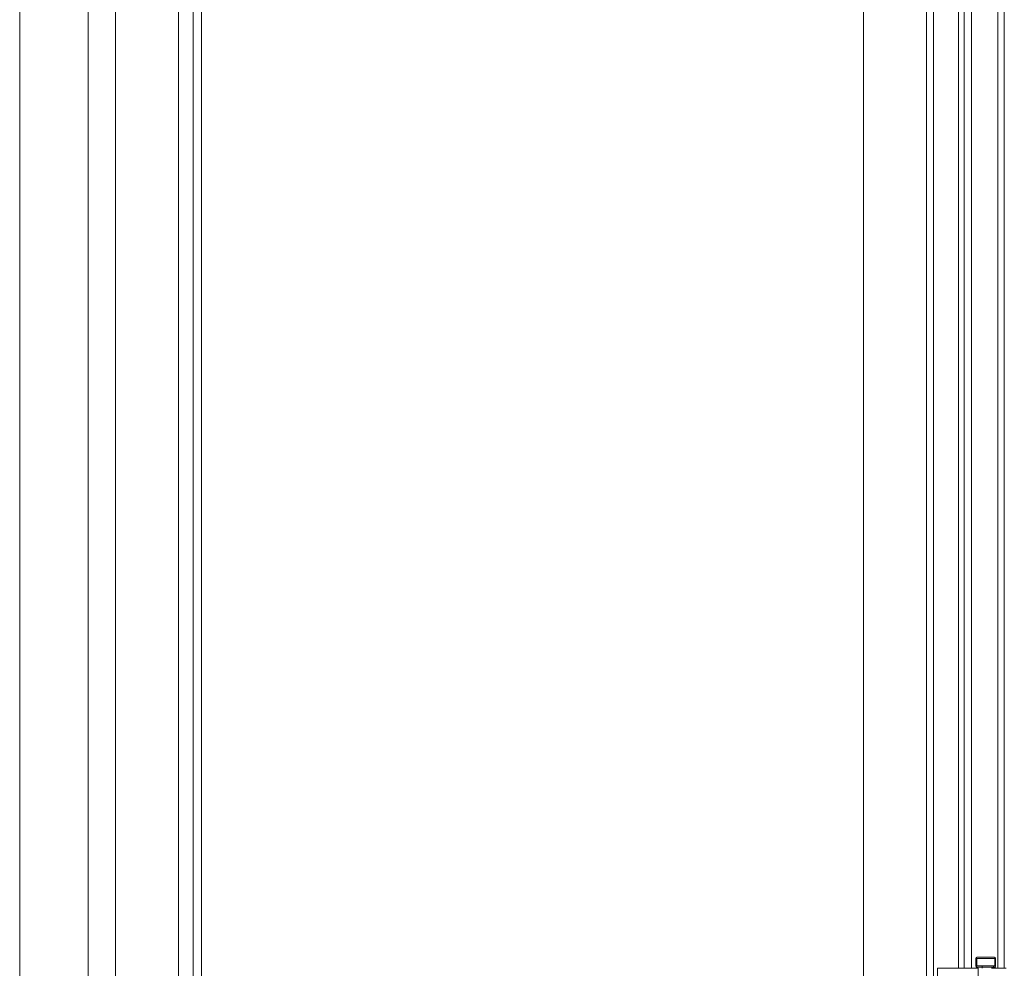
# Model space of a CAD drawing. Header units: inches. Extents: x 424 to 2043, y -237 to 445.
# Tile 943 of 965: x 1003.451 to 1004.256, y 219.399 to 220.175. Entities that reach past the tile are written whole.
import ezdxf

# ---------------------------------------------------------------- set-up
doc = ezdxf.new("R2010")
doc.units = ezdxf.units.IN
doc.header["$MEASUREMENT"] = 0
doc.layers.add('A-DOOR', color=31, linetype='Continuous', lineweight=9)

# ---------------------------------------------------------------- blocks, each defined once
blk = doc.blocks.new('5-panel_Bi-fold_external_door_10806 - Type 1-V59-Section 2')
at = {"layer": 'A-DOOR'}
for p, q in [((49.38231, 4.348), (49.38231, 1.6)), ((49.51211, 1.6), (49.51211, 4.348)), ((50.07225, 4.348), (50.07225, 1.6)), ((50.12359, 4.348), (50.12359, 1.6)), ((50.1295, 4.348), (50.1295, 1.6)), ((49.52415, 1.70179), (49.52415, 4.26271)), ((49.53093, 1.70307), (49.53093, 4.26143)), ((49.43835, 4.25), (49.43835, 1.685)), ((49.46077, 1.685), (49.46077, 4.25)), ((50.14983, 4.17354), (50.14983, 2.849)), ((50.15456, 2.849), (50.15456, 4.17354)), ((50.16046, 4.17354), (50.16046, 2.849)), ((50.18192, 4.17354), (50.18192, 2.849)), ((50.18733, 4.17354), (50.18733, 2.849)), ((50.16413, 2.857), (50.16413, 2.851)), ((50.165, 2.857), (50.17957, 2.857)), ((50.165, 2.857), (50.165, 2.851)), ((50.17957, 2.851), (50.165, 2.851)), ((50.16921, 2.849), (50.16921, 2.851)), ((50.17183, 2.85), (50.17244, 2.85)), ((50.17244, 2.85), (50.17183, 2.85)), ((50.17859, 2.851), (50.17859, 2.849)), ((50.17889, 2.857), (50.17924, 2.857)), ((50.17889, 2.851), (50.17924, 2.851)), ((50.17957, 2.851), (50.17957, 2.857)), ((50.18015, 2.851), (50.18015, 2.857)), ((50.13284, 2.849), (50.13453, 2.849)), ((50.13284, 2.751), (50.13284, 2.849)), ((50.13453, 2.849), (50.13665, 2.849)), ((50.13665, 2.849), (50.14823, 2.849)), ((50.14823, 2.849), (50.15056, 2.849)), ((50.15056, 2.849), (50.15289, 2.849)), ((50.15289, 2.849), (50.15456, 2.849)), ((50.15456, 2.849), (50.16046, 2.849)), ((50.16046, 2.849), (50.16608, 2.849)), ((50.16608, 2.849), (50.16608, 2.751)), ((50.1768, 2.849), (50.18192, 2.849)), ((50.18192, 2.849), (50.18733, 2.849)), ((50.18733, 2.849), (50.18888, 2.849))]:
    blk.add_line(p, q, dxfattribs=at)
at = {"layer": 'A-DOOR', "flags": 128}
for points in [[(50.16414, 2.857), (50.16414, 2.85704), (50.16414, 2.85708), (50.16415, 2.85712), (50.16415, 2.85716), (50.16416, 2.8572), (50.16417, 2.85724), (50.16418, 2.85728), (50.16419, 2.85731), (50.1642, 2.85735), (50.16422, 2.85739), (50.16423, 2.85743), (50.16425, 2.85746), (50.16427, 2.8575), (50.16429, 2.85753), (50.16431, 2.85756), (50.16434, 2.8576), (50.16436, 2.85763), (50.16439, 2.85766), (50.16441, 2.85769), (50.16444, 2.85772), (50.16447, 2.85774), (50.1645, 2.85777), (50.16453, 2.8578), (50.16457, 2.85782), (50.1646, 2.85784), (50.16463, 2.85786), (50.16467, 2.85788), (50.1647, 2.8579), (50.16474, 2.85792), (50.16478, 2.85793), (50.16481, 2.85795), (50.16485, 2.85796), (50.16489, 2.85797), (50.16493, 2.85798), (50.16497, 2.85799), (50.16501, 2.85799), (50.16505, 2.858), (50.16509, 2.858), (50.16513, 2.858), (50.16514, 2.858)], [(50.17183, 2.858), (50.17155, 2.858), (50.17127, 2.858), (50.171, 2.858), (50.17072, 2.858), (50.17045, 2.858), (50.17018, 2.858), (50.16991, 2.858), (50.16965, 2.858), (50.16939, 2.858), (50.16913, 2.858), (50.16888, 2.858), (50.16864, 2.858), (50.1684, 2.858), (50.16816, 2.858), (50.16794, 2.858), (50.16772, 2.858), (50.1675, 2.858), (50.1673, 2.858), (50.1671, 2.858), (50.16691, 2.858), (50.16673, 2.858), (50.16655, 2.858), (50.16639, 2.858), (50.16623, 2.858), (50.16609, 2.858), (50.16595, 2.858), (50.16583, 2.858), (50.16571, 2.858), (50.16561, 2.858), (50.16551, 2.858), (50.16543, 2.858), (50.16535, 2.858), (50.16529, 2.858), (50.16524, 2.858), (50.1652, 2.858), (50.16517, 2.858), (50.16515, 2.858), (50.16514, 2.858)], [(50.16514, 2.858), (50.16514, 2.858), (50.16516, 2.858), (50.16519, 2.858), (50.16523, 2.858), (50.16528, 2.858), (50.16534, 2.858), (50.16541, 2.858), (50.16549, 2.858), (50.16559, 2.858), (50.16569, 2.858), (50.16581, 2.858), (50.16593, 2.858), (50.16606, 2.858), (50.16621, 2.858), (50.16636, 2.858), (50.16652, 2.858), (50.1667, 2.858), (50.16688, 2.858), (50.16706, 2.858), (50.16726, 2.858), (50.16747, 2.858), (50.16768, 2.858), (50.1679, 2.858), (50.16812, 2.858), (50.16836, 2.858), (50.1686, 2.858), (50.16884, 2.858), (50.16909, 2.858), (50.16934, 2.858), (50.1696, 2.858), (50.16987, 2.858), (50.17013, 2.858), (50.1704, 2.858), (50.17067, 2.858), (50.17095, 2.858), (50.17123, 2.858), (50.1715, 2.858), (50.17178, 2.858), (50.17206, 2.858), (50.17234, 2.858), (50.17244, 2.858)], [(50.17914, 2.858), (50.17913, 2.858), (50.17912, 2.858), (50.17909, 2.858), (50.17905, 2.858), (50.179, 2.858), (50.17894, 2.858), (50.17887, 2.858), (50.17878, 2.858), (50.17869, 2.858), (50.17859, 2.858), (50.17847, 2.858), (50.17835, 2.858), (50.17821, 2.858), (50.17807, 2.858), (50.17792, 2.858), (50.17775, 2.858), (50.17758, 2.858), (50.1774, 2.858), (50.17721, 2.858), (50.17702, 2.858), (50.17681, 2.858), (50.1766, 2.858), (50.17638, 2.858), (50.17615, 2.858), (50.17592, 2.858), (50.17568, 2.858), (50.17544, 2.858), (50.17519, 2.858), (50.17493, 2.858), (50.17468, 2.858), (50.17441, 2.858), (50.17415, 2.858), (50.17388, 2.858), (50.1736, 2.858), (50.17333, 2.858), (50.17305, 2.858), (50.17277, 2.858), (50.17249, 2.858), (50.17221, 2.858), (50.17193, 2.858), (50.17183, 2.858)], [(50.17244, 2.858), (50.17272, 2.858), (50.173, 2.858), (50.17328, 2.858), (50.17355, 2.858), (50.17383, 2.858), (50.1741, 2.858), (50.17437, 2.858), (50.17463, 2.858), (50.17489, 2.858), (50.17514, 2.858), (50.17539, 2.858), (50.17564, 2.858), (50.17588, 2.858), (50.17611, 2.858), (50.17634, 2.858), (50.17656, 2.858), (50.17677, 2.858), (50.17698, 2.858), (50.17718, 2.858), (50.17737, 2.858), (50.17755, 2.858), (50.17772, 2.858), (50.17789, 2.858), (50.17804, 2.858), (50.17819, 2.858), (50.17832, 2.858), (50.17845, 2.858), (50.17857, 2.858), (50.17867, 2.858), (50.17877, 2.858), (50.17885, 2.858), (50.17893, 2.858), (50.17899, 2.858), (50.17904, 2.858), (50.17908, 2.858), (50.17911, 2.858), (50.17913, 2.858), (50.17914, 2.858)], [(50.17914, 2.858), (50.17918, 2.858), (50.17922, 2.858), (50.17926, 2.85799), (50.1793, 2.85799), (50.17934, 2.85798), (50.17938, 2.85797), (50.17942, 2.85796), (50.17945, 2.85795), (50.17949, 2.85794), (50.17953, 2.85792), (50.17956, 2.8579), (50.1796, 2.85789), (50.17964, 2.85787), (50.17967, 2.85785), (50.1797, 2.85783), (50.17974, 2.8578), (50.17977, 2.85778), (50.1798, 2.85775), (50.17983, 2.85772), (50.17986, 2.8577), (50.17988, 2.85767), (50.17991, 2.85764), (50.17993, 2.85761), (50.17996, 2.85757), (50.17998, 2.85754), (50.18, 2.85751), (50.18002, 2.85747), (50.18004, 2.85744), (50.18006, 2.8574), (50.18007, 2.85736), (50.18008, 2.85732), (50.1801, 2.85729), (50.18011, 2.85725), (50.18012, 2.85721), (50.18012, 2.85717), (50.18013, 2.85713), (50.18013, 2.85709), (50.18014, 2.85705), (50.18014, 2.85701), (50.18014, 2.857)], [(50.16514, 2.85), (50.1651, 2.85), (50.16506, 2.85), (50.16502, 2.85001), (50.16498, 2.85001), (50.16494, 2.85002), (50.1649, 2.85003), (50.16486, 2.85004), (50.16482, 2.85005), (50.16479, 2.85006), (50.16475, 2.85008), (50.16471, 2.8501), (50.16468, 2.85011), (50.16464, 2.85013), (50.16461, 2.85015), (50.16457, 2.85017), (50.16454, 2.8502), (50.16451, 2.85022), (50.16448, 2.85025), (50.16445, 2.85028), (50.16442, 2.8503), (50.16439, 2.85033), (50.16437, 2.85036), (50.16434, 2.85039), (50.16432, 2.85043), (50.1643, 2.85046), (50.16428, 2.85049), (50.16426, 2.85053), (50.16424, 2.85056), (50.16422, 2.8506), (50.16421, 2.85064), (50.16419, 2.85068), (50.16418, 2.85071), (50.16417, 2.85075), (50.16416, 2.85079), (50.16415, 2.85083), (50.16415, 2.85087), (50.16414, 2.85091), (50.16414, 2.85095), (50.16414, 2.85099), (50.16414, 2.851)], [(50.16414, 2.849), (50.16414, 2.84904), (50.16414, 2.84908), (50.16415, 2.84912), (50.16415, 2.84916), (50.16416, 2.8492), (50.16417, 2.84924), (50.16418, 2.84928), (50.16419, 2.84931), (50.1642, 2.84935), (50.16422, 2.84939), (50.16423, 2.84943), (50.16425, 2.84946), (50.16427, 2.8495), (50.16429, 2.84953), (50.16431, 2.84956), (50.16434, 2.8496), (50.16436, 2.84963), (50.16439, 2.84966), (50.16441, 2.84969), (50.16444, 2.84972), (50.16447, 2.84974), (50.1645, 2.84977), (50.16453, 2.8498), (50.16457, 2.84982), (50.1646, 2.84984), (50.16463, 2.84986), (50.16467, 2.84988), (50.1647, 2.8499), (50.16474, 2.84992), (50.16478, 2.84993), (50.16481, 2.84995), (50.16485, 2.84996), (50.16489, 2.84997), (50.16493, 2.84998), (50.16497, 2.84999), (50.16501, 2.84999), (50.16505, 2.85), (50.16509, 2.85), (50.16513, 2.85), (50.16514, 2.85)], [(50.17244, 2.85), (50.17216, 2.85), (50.17188, 2.85), (50.17161, 2.85), (50.17133, 2.85), (50.17105, 2.85), (50.17077, 2.85), (50.1705, 2.85), (50.17023, 2.85), (50.16996, 2.85), (50.1697, 2.85), (50.16944, 2.85), (50.16918, 2.85), (50.16893, 2.85), (50.16868, 2.85), (50.16844, 2.85), (50.16821, 2.85), (50.16798, 2.85), (50.16776, 2.85), (50.16754, 2.85), (50.16734, 2.85), (50.16714, 2.85), (50.16694, 2.85), (50.16676, 2.85), (50.16659, 2.85), (50.16642, 2.85), (50.16626, 2.85), (50.16612, 2.85), (50.16598, 2.85), (50.16585, 2.85), (50.16573, 2.85), (50.16562, 2.85), (50.16553, 2.85), (50.16544, 2.85), (50.16536, 2.85), (50.1653, 2.85), (50.16525, 2.85), (50.1652, 2.85), (50.16517, 2.85), (50.16515, 2.85), (50.16514, 2.85)], [(50.16514, 2.85), (50.16514, 2.85), (50.16516, 2.85), (50.16519, 2.85), (50.16523, 2.85), (50.16528, 2.85), (50.16534, 2.85), (50.16541, 2.85), (50.16549, 2.85), (50.16559, 2.85), (50.16569, 2.85), (50.16581, 2.85), (50.16593, 2.85), (50.16606, 2.85), (50.16621, 2.85), (50.16636, 2.85), (50.16652, 2.85), (50.1667, 2.85), (50.16688, 2.85), (50.16706, 2.85), (50.16726, 2.85), (50.16747, 2.85), (50.16768, 2.85), (50.1679, 2.85), (50.16812, 2.85), (50.16836, 2.85), (50.1686, 2.85), (50.16884, 2.85), (50.16909, 2.85), (50.16934, 2.85), (50.1696, 2.85), (50.16987, 2.85), (50.17013, 2.85), (50.1704, 2.85), (50.17067, 2.85), (50.17095, 2.85), (50.17123, 2.85), (50.1715, 2.85), (50.17178, 2.85), (50.17183, 2.85)], [(50.17183, 2.85), (50.17155, 2.85), (50.17127, 2.85), (50.171, 2.85), (50.17072, 2.85), (50.17045, 2.85), (50.17018, 2.85), (50.16991, 2.85), (50.16965, 2.85), (50.16939, 2.85), (50.16913, 2.85), (50.16888, 2.85), (50.16864, 2.85), (50.1684, 2.85), (50.16816, 2.85), (50.16794, 2.85), (50.16772, 2.85), (50.1675, 2.85), (50.1673, 2.85), (50.1671, 2.85), (50.16691, 2.85), (50.16673, 2.85), (50.16655, 2.85), (50.16639, 2.85), (50.16623, 2.85), (50.16609, 2.85), (50.16595, 2.85), (50.16583, 2.85), (50.16571, 2.85), (50.16561, 2.85), (50.16551, 2.85), (50.16543, 2.85), (50.16535, 2.85), (50.16529, 2.85), (50.16524, 2.85), (50.1652, 2.85), (50.16517, 2.85), (50.16515, 2.85), (50.16514, 2.85)], [(50.16514, 2.85), (50.16514, 2.85), (50.16516, 2.85), (50.16519, 2.85), (50.16523, 2.85), (50.16528, 2.85), (50.16534, 2.85), (50.16541, 2.85), (50.16549, 2.85), (50.16559, 2.85), (50.16569, 2.85), (50.16581, 2.85), (50.16593, 2.85), (50.16606, 2.85), (50.16621, 2.85), (50.16636, 2.85), (50.16652, 2.85), (50.1667, 2.85), (50.16688, 2.85), (50.16706, 2.85), (50.16726, 2.85), (50.16747, 2.85), (50.16768, 2.85), (50.1679, 2.85), (50.16812, 2.85), (50.16836, 2.85), (50.1686, 2.85), (50.16884, 2.85), (50.16909, 2.85), (50.16934, 2.85), (50.1696, 2.85), (50.16987, 2.85), (50.17013, 2.85), (50.1704, 2.85), (50.17067, 2.85), (50.17095, 2.85), (50.17123, 2.85), (50.1715, 2.85), (50.17178, 2.85), (50.17206, 2.85), (50.17234, 2.85), (50.17244, 2.85)], [(50.17183, 2.85), (50.17211, 2.85), (50.17239, 2.85), (50.17267, 2.85), (50.17295, 2.85), (50.17323, 2.85), (50.1735, 2.85), (50.17378, 2.85), (50.17405, 2.85), (50.17432, 2.85), (50.17458, 2.85), (50.17484, 2.85), (50.1751, 2.85), (50.17535, 2.85), (50.17559, 2.85), (50.17583, 2.85), (50.17607, 2.85), (50.1763, 2.85), (50.17652, 2.85), (50.17673, 2.85), (50.17694, 2.85), (50.17714, 2.85), (50.17733, 2.85), (50.17752, 2.85), (50.17769, 2.85), (50.17786, 2.85), (50.17801, 2.85), (50.17816, 2.85), (50.1783, 2.85), (50.17843, 2.85), (50.17855, 2.85), (50.17865, 2.85), (50.17875, 2.85), (50.17884, 2.85), (50.17891, 2.85), (50.17898, 2.85), (50.17903, 2.85), (50.17908, 2.85), (50.17911, 2.85), (50.17913, 2.85), (50.17914, 2.85)], [(50.17914, 2.85), (50.17913, 2.85), (50.17912, 2.85), (50.17909, 2.85), (50.17905, 2.85), (50.179, 2.85), (50.17894, 2.85), (50.17887, 2.85), (50.17878, 2.85), (50.17869, 2.85), (50.17859, 2.85), (50.17847, 2.85), (50.17835, 2.85), (50.17821, 2.85), (50.17807, 2.85), (50.17792, 2.85), (50.17775, 2.85), (50.17758, 2.85), (50.1774, 2.85), (50.17721, 2.85), (50.17702, 2.85), (50.17681, 2.85), (50.1766, 2.85), (50.17638, 2.85), (50.17615, 2.85), (50.17592, 2.85), (50.17568, 2.85), (50.17544, 2.85), (50.17519, 2.85), (50.17493, 2.85), (50.17468, 2.85), (50.17441, 2.85), (50.17415, 2.85), (50.17388, 2.85), (50.1736, 2.85), (50.17333, 2.85), (50.17305, 2.85), (50.17277, 2.85), (50.17249, 2.85), (50.17221, 2.85), (50.17193, 2.85), (50.17183, 2.85)], [(50.17914, 2.85), (50.17913, 2.85), (50.17912, 2.85), (50.17909, 2.85), (50.17905, 2.85), (50.179, 2.85), (50.17894, 2.85), (50.17887, 2.85), (50.17878, 2.85), (50.17869, 2.85), (50.17859, 2.85), (50.17847, 2.85), (50.17835, 2.85), (50.17821, 2.85), (50.17807, 2.85), (50.17792, 2.85), (50.17775, 2.85), (50.17758, 2.85), (50.1774, 2.85), (50.17721, 2.85), (50.17702, 2.85), (50.17681, 2.85), (50.1766, 2.85), (50.17638, 2.85), (50.17615, 2.85), (50.17592, 2.85), (50.17568, 2.85), (50.17544, 2.85), (50.17519, 2.85), (50.17493, 2.85), (50.17468, 2.85), (50.17441, 2.85), (50.17415, 2.85), (50.17388, 2.85), (50.1736, 2.85), (50.17333, 2.85), (50.17305, 2.85), (50.17277, 2.85), (50.17249, 2.85), (50.17244, 2.85)], [(50.17244, 2.85), (50.17272, 2.85), (50.173, 2.85), (50.17328, 2.85), (50.17355, 2.85), (50.17383, 2.85), (50.1741, 2.85), (50.17437, 2.85), (50.17463, 2.85), (50.17489, 2.85), (50.17514, 2.85), (50.17539, 2.85), (50.17564, 2.85), (50.17588, 2.85), (50.17611, 2.85), (50.17634, 2.85), (50.17656, 2.85), (50.17677, 2.85), (50.17698, 2.85), (50.17718, 2.85), (50.17737, 2.85), (50.17755, 2.85), (50.17772, 2.85), (50.17789, 2.85), (50.17804, 2.85), (50.17819, 2.85), (50.17832, 2.85), (50.17845, 2.85), (50.17857, 2.85), (50.17867, 2.85), (50.17877, 2.85), (50.17885, 2.85), (50.17893, 2.85), (50.17899, 2.85), (50.17904, 2.85), (50.17908, 2.85), (50.17911, 2.85), (50.17913, 2.85), (50.17914, 2.85)], [(50.18014, 2.851), (50.18014, 2.85096), (50.18014, 2.85092), (50.18013, 2.85088), (50.18013, 2.85084), (50.18012, 2.8508), (50.18011, 2.85076), (50.1801, 2.85072), (50.18009, 2.85069), (50.18007, 2.85065), (50.18006, 2.85061), (50.18004, 2.85057), (50.18003, 2.85054), (50.18001, 2.8505), (50.17999, 2.85047), (50.17996, 2.85044), (50.17994, 2.8504), (50.17992, 2.85037), (50.17989, 2.85034), (50.17986, 2.85031), (50.17984, 2.85028), (50.17981, 2.85026), (50.17978, 2.85023), (50.17974, 2.8502), (50.17971, 2.85018), (50.17968, 2.85016), (50.17964, 2.85014), (50.17961, 2.85012), (50.17957, 2.8501), (50.17954, 2.85008), (50.1795, 2.85007), (50.17946, 2.85005), (50.17943, 2.85004), (50.17939, 2.85003), (50.17935, 2.85002), (50.17931, 2.85001), (50.17927, 2.85001), (50.17923, 2.85), (50.17919, 2.85), (50.17915, 2.85), (50.17914, 2.85)], [(50.17914, 2.85), (50.17918, 2.85), (50.17922, 2.85), (50.17926, 2.84999), (50.1793, 2.84999), (50.17934, 2.84998), (50.17938, 2.84997), (50.17942, 2.84996), (50.17945, 2.84995), (50.17949, 2.84994), (50.17953, 2.84992), (50.17956, 2.8499), (50.1796, 2.84989), (50.17964, 2.84987), (50.17967, 2.84985), (50.1797, 2.84983), (50.17974, 2.8498), (50.17977, 2.84978), (50.1798, 2.84975), (50.17983, 2.84972), (50.17986, 2.8497), (50.17988, 2.84967), (50.17991, 2.84964), (50.17993, 2.84961), (50.17996, 2.84957), (50.17998, 2.84954), (50.18, 2.84951), (50.18002, 2.84947), (50.18004, 2.84944), (50.18006, 2.8494), (50.18007, 2.84936), (50.18008, 2.84932), (50.1801, 2.84929), (50.18011, 2.84925), (50.18012, 2.84921), (50.18012, 2.84917), (50.18013, 2.84913), (50.18013, 2.84909), (50.18014, 2.84905), (50.18014, 2.84901), (50.18014, 2.849)]]:
    blk.add_lwpolyline(points, dxfattribs=at)

msp = doc.modelspace()

# ---------------------------------------------------------------- block references
at = {"layer": 'A-DOOR'}
msp.add_blockref('5-panel_Bi-fold_external_door_10806 - Type 1-V59-Section 2', (954.06903, 216.55008), dxfattribs=at)

doc.saveas('drawing.dxf')
